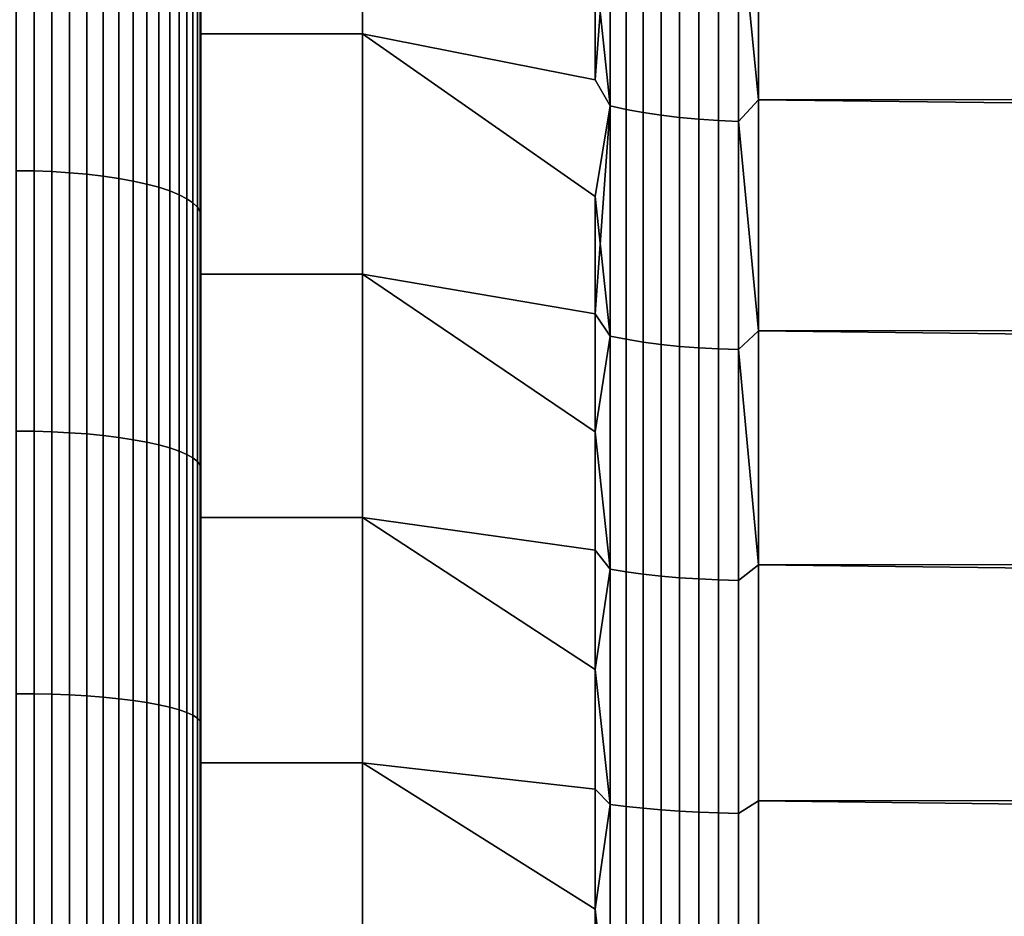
# Model space of a CAD drawing. Header units: metres. Extents: x -32 to 117, y -314 to 32.
# Tile 226 of 380: x 54.72 to 58.98, y 3.64 to 7.53. Entities that reach past the tile are written whole.
import ezdxf

# ---------------------------------------------------------------- set-up
doc = ezdxf.new("R2010")
doc.units = ezdxf.units.M
doc.layers.add('solid_24_501_064_XXX', color=7, linetype='CONTINUOUS')

msp = doc.modelspace()

# ---------------------------------------------------------------- linework, layer by layer
at = {"layer": 'solid_24_501_064_XXX'}
for points in [[(55.5, 8.495264, 27.956701), (55.5, 7.466848, 27.617741), (55.5, 12.100028, 27.639622), (55.5, 12.608076, 27.898663)], [(55.5, 8.495264, 76.043297), (55.5, 12.100089, 76.360352), (55.5, 11.587142, 76.608498), (55.5, 7.466848, 76.382256)], [(55.5, 7.466848, 27.617741), (55.5, 11.587082, 27.391476), (55.5, 12.100028, 27.639622)], [(55.5, 7.466848, 76.382256), (55.5, 11.587142, 76.608498), (55.5, 11.069309, 76.845718), (55.5, 6.425611, 76.677139)], [(55.5, 7.466848, 27.617741), (55.5, 6.425611, 27.322857), (55.5, 11.069248, 27.154257), (55.5, 11.587082, 27.391476)], [(55.5, 6.425611, 76.677139), (55.5, 11.069309, 76.845718), (55.5, 10.54607, 77.072266), (55.5, 5.372223, 76.927643)], [(55.5, 6.425611, 27.322857), (55.5, 5.372223, 27.072353), (55.5, 10.546008, 26.92771), (55.5, 11.069248, 27.154257)], [(55.5, 5.372223, 76.927643), (55.5, 10.54607, 77.072266), (55.5, 10.018091, 77.287872), (55.5, 4.309648, 77.133179)], [(55.5, 5.372223, 27.072353), (55.5, 4.309648, 26.866817), (55.5, 10.018029, 26.712107), (55.5, 10.546008, 26.92771)], [(55.5, 4.309648, 77.133179), (55.5, 10.018091, 77.287872), (55.5, 9.486066, 77.492241), (55.5, 3.238894, 77.293434)], [(55.5, 2.162627, 26.591871), (55.5, 1.083315, 26.523058), (55.5, 9.486003, 26.507734), (55.5, 10.018029, 26.712107)], [(55.5, 3.238894, 26.706566), (55.5, 2.162627, 26.591871), (55.5, 10.018029, 26.712107)], [(55.5, 4.309648, 26.866817), (55.5, 3.238894, 26.706566), (55.5, 10.018029, 26.712107)], [(55.5, 1.083315, 77.476944), (55.5, 9.486066, 77.492241), (55.5, 8.950252, 77.685257), (55.5, 0, 77.5)], [(55.5, 2.162627, 77.408127), (55.5, 3.238894, 77.293434), (55.5, 9.486066, 77.492241)], [(55.5, 1.083315, 77.476944), (55.5, 2.162627, 77.408127), (55.5, 9.486066, 77.492241)], [(55.5, 0, 26.5), (55.5, -8.950252, 26.314743), (55.5, 8.950189, 26.314722), (55.5, 9.486003, 26.507734)], [(55.5, 1.083315, 26.523058), (55.5, 0, 26.5), (55.5, 9.486003, 26.507734)], [(55.5, 0, 77.5), (55.5, 8.950252, 77.685257), (55.5, -8.950189, 77.68528), (55.5, -9.486003, 77.492264)], [(55.5, 8.950252, 77.685257), (55.5, 8.409944, 77.86718), (55.5, -8.950189, 77.68528)], [(55.5, -8.409944, 26.13282), (55.5, 8.409881, 26.132799), (55.5, 8.950189, 26.314722)], [(55.5, -8.950252, 26.314743), (55.5, -8.409944, 26.13282), (55.5, 8.950189, 26.314722)], [(56.200001, 8.495181, 27.956667), (56.200001, 7.466925, 27.617731), (55.5, 7.466848, 27.617741), (55.5, 8.495264, 27.956701)], [(56.200001, 7.466925, 76.382271), (56.200001, 8.495181, 76.043335), (55.5, 8.495264, 76.043297), (55.5, 7.466848, 76.382256)], [(57.207108, 7.768901, 28.771872), (57.207108, 7.267321, 28.61009), (56.200001, 7.466925, 27.617731), (56.200001, 8.495181, 27.956667)], [(57.207108, 7.267321, 75.389908), (57.207108, 7.768901, 75.228127), (56.200001, 8.495181, 76.043335), (56.200001, 7.466925, 76.382271)], [(55.5, 8.409944, 77.86718), (55.5, -8.409881, 77.867203), (55.5, -8.950189, 77.68528)], [(55.5, 8.409944, 77.86718), (55.5, 7.86575, 78.037827), (55.5, -8.409881, 77.867203)], [(55.5, -7.86575, 25.962175), (55.5, 7.865685, 25.962156), (55.5, 8.409881, 26.132799)], [(55.5, -8.409944, 26.13282), (55.5, -7.86575, 25.962175), (55.5, 8.409881, 26.132799)], [(57.827667, 8.063233, 74.821175), (57.914215, 7.180446, 75.110199), (57.914215, 8.168052, 74.779877)], [(57.827667, 8.063233, 29.178827), (57.914215, 8.168052, 29.220119), (57.914215, 7.180446, 28.889803)], [(62.30183, 8.174188, 29.222321), (62.30183, 7.185897, 28.891497), (57.914215, 7.180446, 28.889803), (57.914215, 8.168052, 29.220119)], [(62.30183, 7.129038, 75.126106), (62.30183, 8.118141, 74.797714), (57.914215, 8.168052, 74.779877), (57.914215, 7.180446, 75.110199)], [(57.271427, 7.154819, 28.637064), (57.207108, 7.768901, 28.771872), (57.271427, 8.139923, 28.961775)], [(57.271427, 8.139923, 75.038223), (57.207108, 7.768901, 75.228127), (57.207108, 7.267321, 75.389908)], [(57.271427, 8.139923, 75.038223), (57.207108, 7.267321, 75.389908), (57.271427, 7.154819, 75.362938)], [(57.271427, 8.139923, 75.038223), (57.271427, 7.154819, 75.362938), (57.34071, 7.139253, 75.312111), (57.34071, 8.122214, 74.988106)], [(57.271427, 7.154819, 28.637064), (57.271427, 8.139923, 28.961775), (57.34071, 8.122214, 29.011896), (57.34071, 7.139253, 28.687893)], [(57.34071, 8.122214, 74.988106), (57.34071, 7.139253, 75.312111), (57.414364, 7.125516, 75.26725), (57.414364, 8.106586, 74.943871)], [(57.34071, 7.139253, 28.687893), (57.34071, 8.122214, 29.011896), (57.414364, 8.106586, 29.056126), (57.414364, 7.125516, 28.732746)], [(57.414364, 8.106586, 74.943871), (57.414364, 7.125516, 75.26725), (57.491833, 7.113714, 75.228714), (57.491833, 8.093159, 74.905869)], [(57.414364, 7.125516, 28.732746), (57.414364, 8.106586, 29.056126), (57.491833, 8.093159, 29.09413), (57.491833, 7.113714, 28.771286)], [(57.491833, 8.093159, 74.905869), (57.491833, 7.113714, 75.228714), (57.572521, 7.103936, 75.196785), (57.572521, 8.082034, 74.874382)], [(57.491833, 7.113714, 28.771286), (57.491833, 8.093159, 29.09413), (57.572521, 8.082034, 29.125616), (57.572521, 7.103936, 28.803215)], [(57.572521, 8.082034, 74.874382), (57.572521, 7.103936, 75.196785), (57.655815, 7.096256, 75.171707), (57.655815, 8.073297, 74.849655)], [(57.572521, 7.103936, 28.803215), (57.572521, 8.082034, 29.125616), (57.655815, 8.073297, 29.150345), (57.655815, 7.096256, 28.828293)], [(57.655815, 8.073297, 74.849655), (57.655815, 7.096256, 75.171707), (57.741081, 7.090733, 75.153671), (57.741081, 8.067014, 74.831871)], [(57.655815, 7.096256, 28.828293), (57.655815, 8.073297, 29.150345), (57.741081, 8.067014, 29.168127), (57.741081, 7.090733, 28.846325)], [(57.741081, 8.067014, 74.831871), (57.741081, 7.090733, 75.153671), (57.827667, 7.08741, 75.142822), (57.827667, 8.063233, 74.821175)], [(57.741081, 7.090733, 28.846325), (57.741081, 8.067014, 29.168127), (57.827667, 8.063233, 29.178827), (57.827667, 7.08741, 28.857178)], [(57.827667, 8.063233, 74.821175), (57.827667, 7.08741, 75.142822), (57.914215, 7.180446, 75.110199)], [(57.827667, 7.08741, 28.857178), (57.827667, 8.063233, 29.178827), (57.914215, 7.180446, 28.889803)], [(54.777321, 6.872674, 79.13958), (54.777321, 7.988346, 78.832382), (54.700001, 7.989414, 78.835968), (54.700001, 6.873593, 79.143211)], [(54.777321, 7.988346, 25.16762), (54.777321, 6.872674, 24.860424), (54.700001, 6.873593, 24.856792), (54.700001, 7.989414, 25.16403)], [(54.777321, 7.988346, 78.832382), (54.777321, 6.872674, 79.13958), (54.855072, 6.869869, 79.128502), (54.855072, 7.985085, 78.821426)], [(54.777321, 6.872674, 24.860424), (54.777321, 7.988346, 25.16762), (54.855072, 7.985085, 25.178574), (54.855072, 6.869869, 24.871502)], [(54.855072, 7.985085, 78.821426), (54.855072, 6.869869, 79.128502), (54.931324, 6.865204, 79.110077), (54.931324, 7.979663, 78.803215)], [(54.855072, 6.869869, 24.871502), (54.855072, 7.985085, 25.178574), (54.931324, 7.979663, 25.196785), (54.931324, 6.865204, 24.889921)], [(54.931324, 7.979663, 78.803215), (54.931324, 6.865204, 79.110077), (55.005348, 6.858726, 79.084496), (55.005348, 7.972133, 78.777924)], [(54.931324, 6.865204, 24.889921), (54.931324, 7.979663, 25.196785), (55.005348, 7.972133, 25.222078), (55.005348, 6.858726, 24.915506)], [(55.005348, 7.972133, 78.777924), (55.005348, 6.858726, 79.084496), (55.076424, 6.850495, 79.051994), (55.076424, 7.962566, 78.745789)], [(55.005348, 6.858726, 24.915506), (55.005348, 7.972133, 25.222078), (55.076424, 7.962566, 25.254211), (55.076424, 6.850495, 24.948006)], [(55.076424, 7.962566, 78.745789), (55.076424, 6.850495, 79.051994), (55.143867, 6.840592, 79.012886), (55.143867, 7.951056, 78.707123)], [(55.076424, 6.850495, 24.948006), (55.076424, 7.962566, 25.254211), (55.143867, 7.951056, 25.292873), (55.143867, 6.840592, 24.98711)], [(55.143867, 7.951056, 78.707123), (55.143867, 6.840592, 79.012886), (55.207027, 6.829113, 78.96756), (55.207027, 7.937713, 78.662308)], [(55.143867, 6.840592, 24.98711), (55.143867, 7.951056, 25.292873), (55.207027, 7.937713, 25.33769), (55.207027, 6.829113, 25.032442)], [(55.207027, 7.937713, 78.662308), (55.207027, 6.829113, 78.96756), (55.265297, 6.816168, 78.916443), (55.265297, 7.922667, 78.611771)], [(55.207027, 6.829113, 25.032442), (55.207027, 7.937713, 25.33769), (55.265297, 7.922667, 25.388231), (55.265297, 6.816168, 25.083561)], [(55.265297, 7.922667, 78.611771), (55.265297, 6.816168, 78.916443), (55.318108, 6.801882, 78.860023), (55.318108, 7.906062, 78.555992)], [(55.265297, 6.816168, 25.083561), (55.265297, 7.922667, 25.388231), (55.318108, 7.906062, 25.444008), (55.318108, 6.801882, 25.139975)], [(55.318108, 7.906062, 78.555992), (55.318108, 6.801882, 78.860023), (55.364956, 6.786393, 78.798859), (55.364956, 7.888058, 78.495522)], [(55.318108, 6.801882, 25.139975), (55.318108, 7.906062, 25.444008), (55.364956, 7.888058, 25.50448), (55.364956, 6.786393, 25.201139)], [(55.364956, 7.888058, 78.495522), (55.364956, 6.786393, 78.798859), (55.405388, 6.76985, 78.733536), (55.405388, 7.86883, 78.430931)], [(55.364956, 6.786393, 25.201139), (55.364956, 7.888058, 25.50448), (55.405388, 7.86883, 25.569067), (55.405388, 6.76985, 25.266466)], [(55.405388, 7.86883, 78.430931), (55.405388, 6.76985, 78.733536), (55.439014, 6.752413, 78.66468), (55.439014, 7.848562, 78.362854)], [(55.405388, 6.76985, 25.266466), (55.405388, 7.86883, 25.569067), (55.439014, 7.848562, 25.637144), (55.439014, 6.752413, 25.335323)], [(55.439014, 7.848562, 78.362854), (55.439014, 6.752413, 78.66468), (55.465508, 6.734251, 78.592957), (55.465508, 7.827451, 78.291946)], [(55.439014, 6.752413, 25.335323), (55.439014, 7.848562, 25.637144), (55.465508, 7.827451, 25.708055), (55.465508, 6.734251, 25.407045)], [(55.496147, 7.78352, 78.144379), (55.5, 7.318385, 78.19696), (55.5, 7.86575, 78.037827)], [(55.496147, 7.78352, 25.855619), (55.5, 7.865685, 25.962156), (55.5, 7.31832, 25.803019)], [(55.5, 7.86575, 78.037827), (55.5, -7.865685, 78.037842), (55.5, -8.409881, 77.867203)], [(55.5, 7.86575, 78.037827), (55.5, 7.318385, 78.19696), (55.5, -7.865685, 78.037842)], [(55.5, -7.318385, 25.803038), (55.5, 7.31832, 25.803019), (55.5, 7.865685, 25.962156)], [(55.5, -7.86575, 25.962175), (55.5, -7.318385, 25.803038), (55.5, 7.865685, 25.962156)], [(55.465508, 7.827451, 78.291946), (55.465508, 6.734251, 78.592957), (55.484612, 6.715538, 78.519058), (55.484612, 7.8057, 78.218887)], [(55.465508, 6.734251, 25.407045), (55.465508, 7.827451, 25.708055), (55.484612, 7.8057, 25.781115), (55.484612, 6.715538, 25.480942)], [(55.484612, 7.8057, 78.218887), (55.484612, 6.715538, 78.519058), (55.496147, 6.696455, 78.443703), (55.496147, 7.78352, 78.144379)], [(55.484612, 6.715538, 25.480942), (55.484612, 7.8057, 25.781115), (55.496147, 7.78352, 25.855619), (55.496147, 6.696455, 25.556299)], [(55.496147, 7.78352, 78.144379), (55.496147, 6.696455, 78.443703), (55.5, 7.318385, 78.19696)], [(55.496147, 7.78352, 25.855619), (55.5, 7.31832, 25.803019), (55.5, 6.768249, 25.655542)], [(55.496147, 6.696455, 25.556299), (55.496147, 7.78352, 25.855619), (55.5, 6.768249, 25.655542)], [(57.271427, 7.154819, 28.637064), (57.207108, 7.267321, 28.61009), (57.207108, 7.768901, 28.771872)], [(56.200001, 7.466925, 27.617731), (56.200001, 6.425267, 27.322765), (55.5, 6.425611, 27.322857), (55.5, 7.466848, 27.617741)], [(56.200001, 6.425267, 76.677238), (56.200001, 7.466925, 76.382271), (55.5, 7.466848, 76.382256), (55.5, 6.425611, 76.677139)], [(57.207108, 6.762376, 28.459141), (57.207108, 6.254301, 28.31909), (56.200001, 6.425267, 27.322765), (56.200001, 7.466925, 27.617731)], [(57.271427, 7.154819, 28.637064), (57.207108, 6.762376, 28.459141), (56.200001, 7.466925, 27.617731), (57.207108, 7.267321, 28.61009)], [(57.207108, 6.254301, 75.680908), (57.207108, 6.762376, 75.540863), (56.200001, 7.466925, 76.382271), (56.200001, 6.425267, 76.677238)], [(57.271427, 7.154819, 75.362938), (57.207108, 7.267321, 75.389908), (56.200001, 7.466925, 76.382271), (57.207108, 6.762376, 75.540863)], [(55.496147, 6.696455, 78.443703), (55.5, 6.768314, 78.344444), (55.5, 7.318385, 78.19696)], [(55.5, 7.318385, 78.19696), (55.5, -7.31832, 78.196983), (55.5, -7.865685, 78.037842)], [(55.5, 7.318385, 78.19696), (55.5, 6.768314, 78.344444), (55.5, -7.31832, 78.196983)], [(55.5, -6.768314, 25.65556), (55.5, 6.768249, 25.655542), (55.5, 7.31832, 25.803019)], [(55.5, -7.318385, 25.803038), (55.5, -6.768314, 25.65556), (55.5, 7.31832, 25.803019)], [(57.827667, 7.08741, 75.142822), (57.914215, 6.179545, 75.39772), (57.914215, 7.180446, 75.110199)], [(57.827667, 7.08741, 28.857178), (57.914215, 7.180446, 28.889803), (57.914215, 6.179545, 28.602282)], [(62.30183, 7.185897, 28.891497), (62.30183, 6.184277, 28.603533), (57.914215, 6.179545, 28.602282), (57.914215, 7.180446, 28.889803)], [(62.30183, 6.126714, 75.411606), (62.30183, 7.129038, 75.126106), (57.914215, 7.180446, 75.110199), (57.914215, 6.179545, 75.39772)], [(57.271427, 6.156821, 28.354456), (57.207108, 6.762376, 28.459141), (57.271427, 7.154819, 28.637064)], [(57.271427, 7.154819, 75.362938), (57.207108, 6.762376, 75.540863), (57.207108, 6.254301, 75.680908)], [(57.271427, 7.154819, 75.362938), (57.207108, 6.254301, 75.680908), (57.271427, 6.156821, 75.645546)], [(57.271427, 7.154819, 75.362938), (57.271427, 6.156821, 75.645546), (57.34071, 6.143426, 75.594101), (57.34071, 7.139253, 75.312111)], [(57.271427, 6.156821, 28.354456), (57.271427, 7.154819, 28.637064), (57.34071, 7.139253, 28.687893), (57.34071, 6.143426, 28.405899)], [(57.34071, 7.139253, 75.312111), (57.34071, 6.143426, 75.594101), (57.414364, 6.131606, 75.548706), (57.414364, 7.125516, 75.26725)], [(57.34071, 6.143426, 28.405899), (57.34071, 7.139253, 28.687893), (57.414364, 7.125516, 28.732746), (57.414364, 6.131606, 28.451296)], [(57.414364, 7.125516, 75.26725), (57.414364, 6.131606, 75.548706), (57.491833, 6.121449, 75.509697), (57.491833, 7.113714, 75.228714)], [(57.414364, 6.131606, 28.451296), (57.414364, 7.125516, 28.732746), (57.491833, 7.113714, 28.771286), (57.491833, 6.121449, 28.490301)], [(57.491833, 7.113714, 75.228714), (57.491833, 6.121449, 75.509697), (57.572521, 6.113035, 75.477386), (57.572521, 7.103936, 75.196785)], [(57.491833, 6.121449, 28.490301), (57.491833, 7.113714, 28.771286), (57.572521, 7.103936, 28.803215), (57.572521, 6.113035, 28.522617)], [(57.572521, 7.103936, 75.196785), (57.572521, 6.113035, 75.477386), (57.655815, 6.106427, 75.452003), (57.655815, 7.096256, 75.171707)], [(57.572521, 6.113035, 28.522617), (57.572521, 7.103936, 28.803215), (57.655815, 7.096256, 28.828293), (57.655815, 6.106427, 28.547997)], [(57.655815, 7.096256, 75.171707), (57.655815, 6.106427, 75.452003), (57.741081, 6.101675, 75.433754), (57.741081, 7.090733, 75.153671)], [(57.655815, 6.106427, 28.547997), (57.655815, 7.096256, 28.828293), (57.741081, 7.090733, 28.846325), (57.741081, 6.101675, 28.566248)], [(57.741081, 7.090733, 75.153671), (57.741081, 6.101675, 75.433754), (57.827667, 6.098814, 75.422768), (57.827667, 7.08741, 75.142822)], [(57.741081, 6.101675, 28.566248), (57.741081, 7.090733, 28.846325), (57.827667, 7.08741, 28.857178), (57.827667, 6.098814, 28.577232)], [(57.827667, 7.08741, 75.142822), (57.827667, 6.098814, 75.422768), (57.914215, 6.179545, 75.39772)], [(57.827667, 6.098814, 28.577232), (57.827667, 7.08741, 28.857178), (57.914215, 6.179545, 28.602282)], [(54.777321, 5.745261, 79.400406), (54.777321, 6.872674, 79.13958), (54.700001, 6.873593, 79.143211), (54.700001, 5.746029, 79.404068)], [(54.777321, 6.872674, 24.860424), (54.777321, 5.745261, 24.599594), (54.700001, 5.746029, 24.595928), (54.700001, 6.873593, 24.856792)], [(54.777321, 6.872674, 79.13958), (54.777321, 5.745261, 79.400406), (54.855072, 5.742916, 79.389221), (54.855072, 6.869869, 79.128502)], [(54.777321, 5.745261, 24.599594), (54.777321, 6.872674, 24.860424), (54.855072, 6.869869, 24.871502), (54.855072, 5.742916, 24.610779)], [(54.855072, 6.869869, 79.128502), (54.855072, 5.742916, 79.389221), (54.931324, 5.739017, 79.370621), (54.931324, 6.865204, 79.110077)], [(54.855072, 5.742916, 24.610779), (54.855072, 6.869869, 24.871502), (54.931324, 6.865204, 24.889921), (54.931324, 5.739017, 24.629375)], [(54.931324, 6.865204, 79.110077), (54.931324, 5.739017, 79.370621), (55.005348, 5.733601, 79.344795), (55.005348, 6.858726, 79.084496)], [(54.931324, 5.739017, 24.629375), (54.931324, 6.865204, 24.889921), (55.005348, 6.858726, 24.915506), (55.005348, 5.733601, 24.655205)], [(55.005348, 6.858726, 79.084496), (55.005348, 5.733601, 79.344795), (55.076424, 5.72672, 79.311981), (55.076424, 6.850495, 79.051994)], [(55.005348, 5.733601, 24.655205), (55.005348, 6.858726, 24.915506), (55.076424, 6.850495, 24.948006), (55.076424, 5.72672, 24.688019)], [(55.076424, 6.850495, 79.051994), (55.076424, 5.72672, 79.311981), (55.143867, 5.718442, 79.272499), (55.143867, 6.840592, 79.012886)], [(55.076424, 5.72672, 24.688019), (55.076424, 6.850495, 24.948006), (55.143867, 6.840592, 24.98711), (55.143867, 5.718442, 24.727499)], [(55.143867, 6.840592, 79.012886), (55.143867, 5.718442, 79.272499), (55.207027, 5.708846, 79.226738), (55.207027, 6.829113, 78.96756)], [(55.143867, 5.718442, 24.727499), (55.143867, 6.840592, 24.98711), (55.207027, 6.829113, 25.032442), (55.207027, 5.708846, 24.773266)], [(55.207027, 6.829113, 78.96756), (55.207027, 5.708846, 79.226738), (55.265297, 5.698024, 79.175125), (55.265297, 6.816168, 78.916443)], [(55.207027, 5.708846, 24.773266), (55.207027, 6.829113, 25.032442), (55.265297, 6.816168, 25.083561), (55.265297, 5.698024, 24.824875)], [(55.265297, 6.816168, 78.916443), (55.265297, 5.698024, 79.175125), (55.318108, 5.686082, 79.118164), (55.318108, 6.801882, 78.860023)], [(55.265297, 5.698024, 24.824875), (55.265297, 6.816168, 25.083561), (55.318108, 6.801882, 25.139975), (55.318108, 5.686082, 24.881832)], [(55.318108, 6.801882, 78.860023), (55.318108, 5.686082, 79.118164), (55.364956, 5.673133, 79.056412), (55.364956, 6.786393, 78.798859)], [(55.318108, 5.686082, 24.881832), (55.318108, 6.801882, 25.139975), (55.364956, 6.786393, 25.201139), (55.364956, 5.673133, 24.943586)], [(55.364956, 6.786393, 78.798859), (55.364956, 5.673133, 79.056412), (55.405388, 5.659305, 78.990463), (55.405388, 6.76985, 78.733536)], [(55.364956, 5.673133, 24.943586), (55.364956, 6.786393, 25.201139), (55.405388, 6.76985, 25.266466), (55.405388, 5.659305, 25.009539)], [(55.405388, 6.76985, 78.733536), (55.405388, 5.659305, 78.990463), (55.439014, 5.644728, 78.920944), (55.439014, 6.752413, 78.66468)], [(55.405388, 5.659305, 25.009539), (55.405388, 6.76985, 25.266466), (55.439014, 6.752413, 25.335323), (55.439014, 5.644728, 25.079058)], [(55.439014, 6.752413, 78.66468), (55.439014, 5.644728, 78.920944), (55.465508, 5.629545, 78.848534), (55.465508, 6.734251, 78.592957)], [(55.439014, 5.644728, 25.079058), (55.439014, 6.752413, 25.335323), (55.465508, 6.734251, 25.407045), (55.465508, 5.629545, 25.15147)], [(55.496147, 6.696455, 78.443703), (55.5, 6.214754, 78.480469), (55.5, 6.768314, 78.344444)], [(55.496147, 6.696455, 25.556299), (55.5, 6.768249, 25.655542), (55.5, 6.214688, 25.519518)], [(55.5, 6.768314, 78.344444), (55.5, -6.768249, 78.34446), (55.5, -7.31832, 78.196983)], [(55.5, 6.768314, 78.344444), (55.5, 6.214754, 78.480469), (55.5, -6.768249, 78.34446)], [(55.5, -6.214754, 25.519533), (55.5, 6.214688, 25.519518), (55.5, 6.768249, 25.655542)], [(55.5, -6.768314, 25.65556), (55.5, -6.214754, 25.519533), (55.5, 6.768249, 25.655542)], [(57.271427, 6.156821, 28.354456), (57.207108, 6.254301, 28.31909), (57.207108, 6.762376, 28.459141)], [(55.465508, 6.734251, 78.592957), (55.465508, 5.629545, 78.848534), (55.484612, 5.613902, 78.773926), (55.484612, 6.715538, 78.519058)], [(55.465508, 5.629545, 25.15147), (55.465508, 6.734251, 25.407045), (55.484612, 6.715538, 25.480942), (55.484612, 5.613902, 25.226076)], [(55.484612, 6.715538, 78.519058), (55.484612, 5.613902, 78.773926), (55.496147, 5.597949, 78.697845), (55.496147, 6.696455, 78.443703)], [(55.484612, 5.613902, 25.226076), (55.484612, 6.715538, 25.480942), (55.496147, 6.696455, 25.556299), (55.496147, 5.597949, 25.302156)], [(55.496147, 6.696455, 78.443703), (55.496147, 5.597949, 78.697845), (55.5, 6.214754, 78.480469)], [(55.496147, 6.696455, 25.556299), (55.5, 6.214688, 25.519518), (55.5, 5.658118, 25.395041)], [(55.496147, 5.597949, 25.302156), (55.496147, 6.696455, 25.556299), (55.5, 5.658118, 25.395041)], [(56.200001, 5.37219, 27.072313), (55.5, 5.372223, 27.072353), (55.5, 6.425611, 27.322857), (56.200001, 6.425267, 27.322765)], [(56.200001, 5.37219, 76.927689), (56.200001, 6.425267, 76.677238), (55.5, 6.425611, 76.677139), (55.5, 5.372223, 76.927643)], [(57.207108, 5.74333, 28.190002), (57.207108, 5.2297, 28.071939), (56.200001, 5.37219, 27.072313), (56.200001, 6.425267, 27.322765)], [(57.207108, 6.254301, 28.31909), (57.207108, 5.74333, 28.190002), (56.200001, 6.425267, 27.322765)], [(57.207108, 5.229699, 75.928062), (57.207108, 5.74333, 75.809998), (56.200001, 6.425267, 76.677238), (56.200001, 5.37219, 76.927689)], [(57.207108, 5.74333, 75.809998), (57.207108, 6.254301, 75.680908), (56.200001, 6.425267, 76.677238)], [(57.271427, 6.156821, 28.354456), (57.207108, 5.74333, 28.190002), (57.207108, 6.254301, 28.31909)], [(57.271427, 6.156821, 75.645546), (57.207108, 6.254301, 75.680908), (57.207108, 5.74333, 75.809998)], [(55.496147, 5.597949, 78.697845), (55.5, 5.658183, 78.604942), (55.5, 6.214754, 78.480469)], [(55.5, 6.214754, 78.480469), (55.5, -6.214688, 78.480484), (55.5, -6.768249, 78.34446)], [(55.5, 6.214754, 78.480469), (55.5, 5.658183, 78.604942), (55.5, -6.214688, 78.480484)], [(55.5, -5.658183, 25.395054), (55.5, 5.658118, 25.395041), (55.5, 6.214688, 25.519518)], [(55.5, -6.214754, 25.519533), (55.5, -5.658183, 25.395054), (55.5, 6.214688, 25.519518)], [(62.30183, 6.184277, 28.603533), (62.30183, 5.171187, 28.358959), (57.914215, 5.167202, 28.358088), (57.914215, 6.179545, 28.602282)], [(57.271427, 5.147728, 28.114458), (57.207108, 5.74333, 28.190002), (57.271427, 6.156821, 28.354456)], [(57.271427, 5.147728, 75.885544), (57.271427, 6.156821, 75.645546), (57.207108, 5.74333, 75.809998), (57.207108, 5.229699, 75.928062)], [(57.271427, 6.156821, 75.645546), (57.271427, 5.147728, 75.885544), (57.34071, 5.136528, 75.83358), (57.34071, 6.143426, 75.594101)], [(57.271427, 5.147728, 28.114458), (57.271427, 6.156821, 28.354456), (57.34071, 6.143426, 28.405899), (57.34071, 5.136528, 28.166424)], [(57.34071, 6.143426, 75.594101), (57.34071, 5.136528, 75.83358), (57.414364, 5.126646, 75.78772), (57.414364, 6.131606, 75.548706)], [(57.34071, 5.136528, 28.166424), (57.34071, 6.143426, 28.405899), (57.414364, 6.131606, 28.451296), (57.414364, 5.126646, 28.21228)], [(57.827667, 6.098814, 75.422768), (57.914215, 5.167202, 75.641914), (57.914215, 6.179545, 75.39772)], [(57.827667, 6.098814, 28.577232), (57.914215, 6.179545, 28.602282), (57.914215, 5.167202, 28.358088)], [(62.30183, 5.113026, 75.653687), (62.30183, 6.126714, 75.411606), (57.914215, 6.179545, 75.39772), (57.914215, 5.167202, 75.641914)], [(57.414364, 6.131606, 75.548706), (57.414364, 5.126646, 75.78772), (57.491833, 5.118154, 75.748322), (57.491833, 6.121449, 75.509697)], [(57.414364, 5.126646, 28.21228), (57.414364, 6.131606, 28.451296), (57.491833, 6.121449, 28.490301), (57.491833, 5.118154, 28.251682)], [(57.491833, 6.121449, 75.509697), (57.491833, 5.118154, 75.748322), (57.572521, 5.111119, 75.715675), (57.572521, 6.113035, 75.477386)], [(57.491833, 5.118154, 28.251682), (57.491833, 6.121449, 28.490301), (57.572521, 6.113035, 28.522617), (57.572521, 5.111119, 28.284327)], [(57.572521, 6.113035, 75.477386), (57.572521, 5.111119, 75.715675), (57.655815, 5.105593, 75.690033), (57.655815, 6.106427, 75.452003)], [(57.572521, 5.111119, 28.284327), (57.572521, 6.113035, 28.522617), (57.655815, 6.106427, 28.547997), (57.655815, 5.105593, 28.309963)], [(57.655815, 6.106427, 75.452003), (57.655815, 5.105593, 75.690033), (57.741081, 5.10162, 75.6716), (57.741081, 6.101675, 75.433754)], [(57.655815, 5.105593, 28.309963), (57.655815, 6.106427, 28.547997), (57.741081, 6.101675, 28.566248), (57.741081, 5.10162, 28.328402)], [(57.741081, 6.101675, 75.433754), (57.741081, 5.10162, 75.6716), (57.827667, 5.099229, 75.660507), (57.827667, 6.098814, 75.422768)], [(57.741081, 5.10162, 28.328402), (57.741081, 6.101675, 28.566248), (57.827667, 6.098814, 28.577232), (57.827667, 5.099229, 28.339495)], [(57.827667, 6.098814, 75.422768), (57.827667, 5.099229, 75.660507), (57.914215, 5.167202, 75.641914)], [(57.827667, 5.099229, 28.339495), (57.827667, 6.098814, 28.577232), (57.914215, 5.167202, 28.358088)], [(54.777321, 4.608032, 79.614426), (54.777321, 5.745261, 79.400406), (54.700001, 5.746029, 79.404068), (54.700001, 4.608648, 79.618118)], [(54.777321, 5.745261, 24.599594), (54.777321, 4.608032, 24.385578), (54.700001, 4.608648, 24.381884), (54.700001, 5.746029, 24.595928)], [(54.777321, 5.745261, 79.400406), (54.777321, 4.608032, 79.614426), (54.855072, 4.606151, 79.603149), (54.855072, 5.742916, 79.389221)], [(54.777321, 4.608032, 24.385578), (54.777321, 5.745261, 24.599594), (54.855072, 5.742916, 24.610779), (54.855072, 4.606151, 24.396851)], [(54.855072, 5.742916, 79.389221), (54.855072, 4.606151, 79.603149), (54.931324, 4.603024, 79.584412), (54.931324, 5.739017, 79.370621)], [(54.855072, 4.606151, 24.396851), (54.855072, 5.742916, 24.610779), (54.931324, 5.739017, 24.629375), (54.931324, 4.603024, 24.415592)], [(54.931324, 5.739017, 79.370621), (54.931324, 4.603024, 79.584412), (55.005348, 4.59868, 79.55838), (55.005348, 5.733601, 79.344795)], [(54.931324, 4.603024, 24.415592), (54.931324, 5.739017, 24.629375), (55.005348, 5.733601, 24.655205), (55.005348, 4.59868, 24.441624)], [(55.005348, 5.733601, 79.344795), (55.005348, 4.59868, 79.55838), (55.076424, 4.593161, 79.525307), (55.076424, 5.72672, 79.311981)], [(55.005348, 4.59868, 24.441624), (55.005348, 5.733601, 24.655205), (55.076424, 5.72672, 24.688019), (55.076424, 4.593161, 24.474693)], [(55.076424, 5.72672, 79.311981), (55.076424, 4.593161, 79.525307), (55.143867, 4.586522, 79.485519), (55.143867, 5.718442, 79.272499)], [(55.076424, 4.593161, 24.474693), (55.076424, 5.72672, 24.688019), (55.143867, 5.718442, 24.727499), (55.143867, 4.586522, 24.514482)], [(55.143867, 5.718442, 79.272499), (55.143867, 4.586522, 79.485519), (55.207027, 4.578825, 79.439392), (55.207027, 5.708846, 79.226738)], [(55.143867, 4.586522, 24.514482), (55.143867, 5.718442, 24.727499), (55.207027, 5.708846, 24.773266), (55.207027, 4.578825, 24.560606)], [(57.271427, 5.147728, 28.114458), (57.207108, 5.2297, 28.071939), (57.207108, 5.74333, 28.190002)], [(55.207027, 5.708846, 79.226738), (55.207027, 4.578825, 79.439392), (55.265297, 4.570146, 79.387383), (55.265297, 5.698024, 79.175125)], [(55.207027, 4.578825, 24.560606), (55.207027, 5.708846, 24.773266), (55.265297, 5.698024, 24.824875), (55.265297, 4.570146, 24.612619)], [(55.265297, 5.698024, 79.175125), (55.265297, 4.570146, 79.387383), (55.318108, 4.560567, 79.329979), (55.318108, 5.686082, 79.118164)], [(55.265297, 4.570146, 24.612619), (55.265297, 5.698024, 24.824875), (55.318108, 5.686082, 24.881832), (55.318108, 4.560567, 24.670021)], [(55.318108, 5.686082, 79.118164), (55.318108, 4.560567, 79.329979), (55.364956, 4.550182, 79.267746), (55.364956, 5.673133, 79.056412)], [(55.318108, 4.560567, 24.670021), (55.318108, 5.686082, 24.881832), (55.364956, 5.673133, 24.943586), (55.364956, 4.550182, 24.732256)], [(55.364956, 5.673133, 79.056412), (55.364956, 4.550182, 79.267746), (55.405388, 4.53909, 79.201271), (55.405388, 5.659305, 78.990463)], [(55.364956, 4.550182, 24.732256), (55.364956, 5.673133, 24.943586), (55.405388, 5.659305, 25.009539), (55.405388, 4.53909, 24.798725)], [(55.405388, 5.659305, 78.990463), (55.405388, 4.53909, 79.201271), (55.439014, 4.527399, 79.13121), (55.439014, 5.644728, 78.920944)], [(55.405388, 4.53909, 24.798725), (55.405388, 5.659305, 25.009539), (55.439014, 5.644728, 25.079058), (55.439014, 4.527399, 24.868786)], [(55.439014, 5.644728, 78.920944), (55.439014, 4.527399, 79.13121), (55.465508, 4.515221, 79.058235), (55.465508, 5.629545, 78.848534)], [(55.439014, 4.527399, 24.868786), (55.439014, 5.644728, 25.079058), (55.465508, 5.629545, 25.15147), (55.465508, 4.515221, 24.941763)], [(55.465508, 5.629545, 78.848534), (55.465508, 4.515221, 79.058235), (55.484612, 4.502674, 78.983047), (55.484612, 5.613902, 78.773926)], [(55.465508, 4.515221, 24.941763), (55.465508, 5.629545, 25.15147), (55.484612, 5.613902, 25.226076), (55.484612, 4.502674, 25.016953)], [(55.496147, 5.597949, 78.697845), (55.5, 5.099335, 78.717712), (55.5, 5.658183, 78.604942)], [(55.496147, 5.597949, 25.302156), (55.5, 5.658118, 25.395041), (55.5, 5.099269, 25.282274)], [(55.5, 5.658183, 78.604942), (55.5, -5.658118, 78.604958), (55.5, -6.214688, 78.480484)], [(55.5, 5.658183, 78.604942), (55.5, 5.099335, 78.717712), (55.5, -5.658118, 78.604958)], [(55.5, -5.099335, 25.282288), (55.5, 5.099269, 25.282274), (55.5, 5.658118, 25.395041)], [(55.5, -5.658183, 25.395054), (55.5, -5.099335, 25.282288), (55.5, 5.658118, 25.395041)], [(55.484612, 5.613902, 78.773926), (55.484612, 4.502674, 78.983047), (55.496147, 4.489879, 78.906372), (55.496147, 5.597949, 78.697845)], [(55.484612, 4.502674, 25.016953), (55.484612, 5.613902, 25.226076), (55.496147, 5.597949, 25.302156), (55.496147, 4.489879, 25.093628)], [(55.496147, 5.597949, 78.697845), (55.496147, 4.489879, 78.906372), (55.5, 5.099335, 78.717712)], [(55.496147, 4.489879, 25.093628), (55.496147, 5.597949, 25.302156), (55.5, 5.099269, 25.282274), (55.5, 4.538762, 25.18136)], [(56.200001, 5.37219, 27.072313), (56.200001, 4.30948, 26.866787), (55.5, 4.309648, 26.866817), (55.5, 5.372223, 27.072353)], [(56.200001, 4.30948, 77.133209), (56.200001, 5.37219, 76.927689), (55.5, 5.372223, 76.927643), (55.5, 4.309648, 77.133179)], [(57.207108, 4.713649, 27.964956), (57.207108, 4.195417, 27.869101), (56.200001, 4.30948, 26.866787), (56.200001, 5.37219, 27.072313)], [(57.207108, 5.2297, 28.071939), (57.207108, 4.713649, 27.964956), (56.200001, 5.37219, 27.072313)], [(57.207108, 4.195416, 76.130898), (57.207108, 4.713648, 76.035042), (56.200001, 5.37219, 76.927689), (56.200001, 4.30948, 77.133209)], [(57.207108, 4.713648, 76.035042), (57.207108, 5.229699, 75.928062), (56.200001, 5.37219, 76.927689)], [(57.271427, 5.147728, 28.114458), (57.207108, 4.713649, 27.964956), (57.207108, 5.2297, 28.071939)], [(57.271427, 5.147728, 75.885544), (57.207108, 5.229699, 75.928062), (57.207108, 4.713648, 76.035042)], [(57.827667, 4.090454, 75.855606), (57.914215, 4.145291, 75.842323), (57.914215, 5.167202, 75.641914), (57.827667, 5.099229, 75.660507)], [(57.827667, 4.090454, 28.144396), (57.827667, 5.099229, 28.339495), (57.914215, 5.167202, 28.358088), (57.914215, 4.145291, 28.157673)], [(62.30183, 5.171187, 28.358959), (62.30183, 4.148506, 28.158232), (57.914215, 4.145291, 28.157673), (57.914215, 5.167202, 28.358088)], [(62.30183, 4.089856, 75.851898), (62.30183, 5.113026, 75.653687), (57.914215, 5.167202, 75.641914), (57.914215, 4.145291, 75.842323)], [(57.271427, 4.129359, 27.917505), (57.207108, 4.713649, 27.964956), (57.271427, 5.147728, 28.114458)], [(57.271427, 4.129359, 76.082497), (57.271427, 5.147728, 75.885544), (57.207108, 4.713648, 76.035042), (57.207108, 4.195416, 76.130898)], [(57.271427, 5.147728, 75.885544), (57.271427, 4.129359, 76.082497), (57.34071, 4.120375, 76.030106), (57.34071, 5.136528, 75.83358)], [(57.271427, 4.129359, 27.917505), (57.271427, 5.147728, 28.114458), (57.34071, 5.136528, 28.166424), (57.34071, 4.120375, 27.969898)], [(57.34071, 5.136528, 75.83358), (57.34071, 4.120375, 76.030106), (57.414364, 4.112447, 75.983864), (57.414364, 5.126646, 75.78772)], [(57.34071, 4.120375, 27.969898), (57.34071, 5.136528, 28.166424), (57.414364, 5.126646, 28.21228), (57.414364, 4.112447, 28.016134)], [(57.414364, 5.126646, 75.78772), (57.414364, 4.112447, 75.983864), (57.491833, 4.105635, 75.944138), (57.491833, 5.118154, 75.748322)], [(57.414364, 4.112447, 28.016134), (57.414364, 5.126646, 28.21228), (57.491833, 5.118154, 28.251682), (57.491833, 4.105635, 28.055859)], [(57.491833, 5.118154, 75.748322), (57.491833, 4.105635, 75.944138), (57.572521, 4.099992, 75.911224), (57.572521, 5.111119, 75.715675)], [(57.491833, 4.105635, 28.055859), (57.491833, 5.118154, 28.251682), (57.572521, 5.111119, 28.284327), (57.572521, 4.099992, 28.088772)], [(55.496147, 4.489879, 78.906372), (55.5, 4.538828, 78.818626), (55.5, 5.099335, 78.717712)], [(55.5, 5.099335, 78.717712), (55.5, -5.099269, 78.717728), (55.5, -5.658118, 78.604958)], [(55.5, 5.099335, 78.717712), (55.5, 4.538828, 78.818626), (55.5, -5.099269, 78.717728)], [(55.5, -4.538828, 25.181372), (55.5, 4.538762, 25.18136), (55.5, 5.099269, 25.282274)], [(55.5, -5.099335, 25.282288), (55.5, -4.538828, 25.181372), (55.5, 5.099269, 25.282274)], [(57.572521, 5.111119, 75.715675), (57.572521, 4.099992, 75.911224), (57.655815, 4.095559, 75.885376), (57.655815, 5.105593, 75.690033)], [(57.572521, 4.099992, 28.088772), (57.572521, 5.111119, 28.284327), (57.655815, 5.105593, 28.309963), (57.655815, 4.095559, 28.114622)], [(57.655815, 5.105593, 75.690033), (57.655815, 4.095559, 75.885376), (57.741081, 4.092372, 75.866791), (57.741081, 5.10162, 75.6716)], [(57.655815, 4.095559, 28.114622), (57.655815, 5.105593, 28.309963), (57.741081, 5.10162, 28.328402), (57.741081, 4.092372, 28.133211)], [(57.741081, 5.10162, 75.6716), (57.741081, 4.092372, 75.866791), (57.827667, 4.090454, 75.855606), (57.827667, 5.099229, 75.660507)], [(57.741081, 4.092372, 28.133211), (57.741081, 5.10162, 28.328402), (57.827667, 5.099229, 28.339495), (57.827667, 4.090454, 28.144396)], [(57.271427, 4.129359, 27.917505), (57.207108, 4.195417, 27.869101), (57.207108, 4.713649, 27.964956)], [(54.777321, 3.46293, 79.781258), (54.777321, 4.608032, 79.614426), (54.700001, 4.608648, 79.618118), (54.700001, 3.463393, 79.784973)], [(54.777321, 4.608032, 24.385578), (54.777321, 3.46293, 24.21874), (54.700001, 3.463393, 24.215023), (54.700001, 4.608648, 24.381884)], [(54.777321, 4.608032, 79.614426), (54.777321, 3.46293, 79.781258), (54.855072, 3.461517, 79.76992), (54.855072, 4.606151, 79.603149)], [(54.777321, 3.46293, 24.21874), (54.777321, 4.608032, 24.385578), (54.855072, 4.606151, 24.396851), (54.855072, 3.461517, 24.23008)], [(54.855072, 4.606151, 79.603149), (54.855072, 3.461517, 79.76992), (54.931324, 3.459167, 79.75106), (54.931324, 4.603024, 79.584412)], [(54.855072, 3.461517, 24.23008), (54.855072, 4.606151, 24.396851), (54.931324, 4.603024, 24.415592), (54.931324, 3.459167, 24.248936)], [(54.931324, 4.603024, 79.584412), (54.931324, 3.459167, 79.75106), (55.005348, 3.455902, 79.724876), (55.005348, 4.59868, 79.55838)], [(54.931324, 3.459167, 24.248936), (54.931324, 4.603024, 24.415592), (55.005348, 4.59868, 24.441624), (55.005348, 3.455902, 24.275126)], [(55.005348, 4.59868, 79.55838), (55.005348, 3.455902, 79.724876), (55.076424, 3.451755, 79.691605), (55.076424, 4.593161, 79.525307)], [(55.005348, 3.455902, 24.275126), (55.005348, 4.59868, 24.441624), (55.076424, 4.593161, 24.474693), (55.076424, 3.451755, 24.308393)], [(55.076424, 4.593161, 79.525307), (55.076424, 3.451755, 79.691605), (55.143867, 3.446765, 79.651573), (55.143867, 4.586522, 79.485519)], [(55.076424, 3.451755, 24.308393), (55.076424, 4.593161, 24.474693), (55.143867, 4.586522, 24.514482), (55.143867, 3.446765, 24.348423)], [(55.143867, 4.586522, 79.485519), (55.143867, 3.446765, 79.651573), (55.207027, 3.440981, 79.605171), (55.207027, 4.578825, 79.439392)], [(55.143867, 3.446765, 24.348423), (55.143867, 4.586522, 24.514482), (55.207027, 4.578825, 24.560606), (55.207027, 3.440981, 24.394825)], [(55.207027, 4.578825, 79.439392), (55.207027, 3.440981, 79.605171), (55.265297, 3.434459, 79.552849), (55.265297, 4.570146, 79.387383)], [(55.207027, 3.440981, 24.394825), (55.207027, 4.578825, 24.560606), (55.265297, 4.570146, 24.612619), (55.265297, 3.434459, 24.447153)], [(55.265297, 4.570146, 79.387383), (55.265297, 3.434459, 79.552849), (55.318108, 3.42726, 79.495102), (55.318108, 4.560567, 79.329979)], [(55.265297, 3.434459, 24.447153), (55.265297, 4.570146, 24.612619), (55.318108, 4.560567, 24.670021), (55.318108, 3.42726, 24.504902)], [(55.318108, 4.560567, 79.329979), (55.318108, 3.42726, 79.495102), (55.364956, 3.419456, 79.432487), (55.364956, 4.550182, 79.267746)], [(55.318108, 3.42726, 24.504902), (55.318108, 4.560567, 24.670021), (55.364956, 4.550182, 24.732256), (55.364956, 3.419456, 24.567513)], [(55.364956, 4.550182, 79.267746), (55.364956, 3.419456, 79.432487), (55.405388, 3.41112, 79.365616), (55.405388, 4.53909, 79.201271)], [(55.364956, 3.419456, 24.567513), (55.364956, 4.550182, 24.732256), (55.405388, 4.53909, 24.798725), (55.405388, 3.41112, 24.634384)], [(55.405388, 4.53909, 79.201271), (55.405388, 3.41112, 79.365616), (55.439014, 3.402335, 79.295128), (55.439014, 4.527399, 79.13121)], [(55.405388, 3.41112, 24.634384), (55.405388, 4.53909, 24.798725), (55.439014, 4.527399, 24.868786), (55.439014, 3.402335, 24.704868)], [(55.439014, 4.527399, 79.13121), (55.439014, 3.402335, 79.295128), (55.465508, 3.393183, 79.22171), (55.465508, 4.515221, 79.058235)], [(55.439014, 3.402335, 24.704868), (55.439014, 4.527399, 24.868786), (55.465508, 4.515221, 24.941763), (55.465508, 3.393183, 24.778286)], [(55.496147, 4.489879, 78.906372), (55.5, 3.975918, 78.907814), (55.5, 4.538828, 78.818626)], [(55.496147, 4.489879, 25.093628), (55.5, 4.538762, 25.18136), (55.5, 3.975852, 25.092175)], [(55.5, 4.538828, 78.818626), (55.5, -4.538762, 78.818642), (55.5, -5.099269, 78.717728)], [(55.5, 4.538828, 78.818626), (55.5, 3.975918, 78.907814), (55.5, -4.538762, 78.818642)], [(55.5, -3.975918, 25.092184), (55.5, 3.975852, 25.092175), (55.5, 4.538762, 25.18136)], [(55.5, -4.538828, 25.181372), (55.5, -3.975918, 25.092184), (55.5, 4.538762, 25.18136)], [(55.465508, 4.515221, 79.058235), (55.465508, 3.393183, 79.22171), (55.484612, 3.383754, 79.146072), (55.484612, 4.502674, 78.983047)], [(55.465508, 3.393183, 24.778286), (55.465508, 4.515221, 24.941763), (55.484612, 4.502674, 25.016953), (55.484612, 3.383754, 24.85393)], [(55.484612, 4.502674, 78.983047), (55.484612, 3.383754, 79.146072), (55.496147, 3.374139, 79.068932), (55.496147, 4.489879, 78.906372)], [(55.484612, 3.383754, 24.85393), (55.484612, 4.502674, 25.016953), (55.496147, 4.489879, 25.093628), (55.496147, 3.374139, 24.931068)], [(55.496147, 4.489879, 78.906372), (55.496147, 3.374139, 79.068932), (55.5, 3.975918, 78.907814)], [(55.496147, 3.374139, 24.931068), (55.496147, 4.489879, 25.093628), (55.5, 3.975852, 25.092175), (55.5, 3.410827, 25.01474)], [(56.200001, 4.30948, 26.866787), (56.200001, 3.239041, 26.706551), (55.5, 3.238894, 26.706566), (55.5, 4.309648, 26.866817)], [(56.200001, 3.239041, 77.293449), (56.200001, 4.30948, 77.133209), (55.5, 4.309648, 77.133179), (55.5, 3.238894, 77.293434)], [(57.207108, 3.675244, 27.784418), (57.207108, 3.153369, 27.710947), (56.200001, 3.239041, 26.706551), (56.200001, 4.30948, 26.866787)], [(57.207108, 4.195417, 27.869101), (57.207108, 3.675244, 27.784418), (56.200001, 4.30948, 26.866787)], [(57.207108, 3.153369, 76.289055), (57.207108, 3.675243, 76.215584), (56.200001, 4.30948, 77.133209), (56.200001, 3.239041, 77.293449)], [(57.207108, 3.675243, 76.215584), (57.207108, 4.195416, 76.130898), (56.200001, 4.30948, 77.133209)], [(57.271427, 4.129359, 27.917505), (57.207108, 3.675244, 27.784418), (57.207108, 4.195417, 27.869101)], [(57.271427, 4.129359, 76.082497), (57.207108, 4.195416, 76.130898), (57.207108, 3.675243, 76.215584)], [(57.827667, 3.074308, 76.007713), (57.914215, 3.115704, 75.998589), (57.914215, 4.145291, 75.842323), (57.827667, 4.090454, 75.855606)], [(57.827667, 3.074308, 27.992287), (57.827667, 4.090454, 28.144396), (57.914215, 4.145291, 28.157673), (57.914215, 3.115704, 28.00141)], [(62.30183, 4.148506, 28.158232), (62.30183, 3.11813, 28.001724), (57.914215, 3.115704, 28.00141), (57.914215, 4.145291, 28.157673)], [(62.30183, 3.0591, 76.005875), (62.30183, 4.089856, 75.851898), (57.914215, 4.145291, 75.842323), (57.914215, 3.115704, 75.998589)], [(57.271427, 3.103548, 27.763948), (57.207108, 3.675244, 27.784418), (57.271427, 4.129359, 27.917505)], [(57.271427, 3.103548, 76.236053), (57.271427, 4.129359, 76.082497), (57.207108, 3.675243, 76.215584), (57.207108, 3.153369, 76.289055)], [(57.271427, 4.129359, 76.082497), (57.271427, 3.103548, 76.236053), (57.34071, 3.096796, 76.183327), (57.34071, 4.120375, 76.030106)], [(57.271427, 3.103548, 27.763948), (57.271427, 4.129359, 27.917505), (57.34071, 4.120375, 27.969898), (57.34071, 3.096796, 27.816675)], [(57.34071, 4.120375, 76.030106), (57.34071, 3.096796, 76.183327), (57.414364, 3.090837, 76.136795), (57.414364, 4.112447, 75.983864)], [(57.34071, 3.096796, 27.816675), (57.34071, 4.120375, 27.969898), (57.414364, 4.112447, 28.016134), (57.414364, 3.090837, 27.863207)], [(57.414364, 4.112447, 75.983864), (57.414364, 3.090837, 76.136795), (57.491833, 3.085718, 76.096817), (57.491833, 4.105635, 75.944138)], [(57.414364, 3.090837, 27.863207), (57.414364, 4.112447, 28.016134), (57.491833, 4.105635, 28.055859), (57.491833, 3.085718, 27.903185)], [(57.491833, 4.105635, 75.944138), (57.491833, 3.085718, 76.096817), (57.572521, 3.081476, 76.06369), (57.572521, 4.099992, 75.911224)], [(57.491833, 3.085718, 27.903185), (57.491833, 4.105635, 28.055859), (57.572521, 4.099992, 28.088772), (57.572521, 3.081476, 27.93631)], [(57.572521, 4.099992, 75.911224), (57.572521, 3.081476, 76.06369), (57.655815, 3.078145, 76.037674), (57.655815, 4.095559, 75.885376)], [(57.572521, 3.081476, 27.93631), (57.572521, 4.099992, 28.088772), (57.655815, 4.095559, 28.114622), (57.655815, 3.078145, 27.962324)], [(57.655815, 4.095559, 75.885376), (57.655815, 3.078145, 76.037674), (57.741081, 3.075749, 76.018967), (57.741081, 4.092372, 75.866791)], [(57.655815, 3.078145, 27.962324), (57.655815, 4.095559, 28.114622), (57.741081, 4.092372, 28.133211), (57.741081, 3.075749, 27.98103)], [(57.741081, 4.092372, 75.866791), (57.741081, 3.075749, 76.018967), (57.827667, 3.074308, 76.007713), (57.827667, 4.090454, 75.855606)], [(57.741081, 3.075749, 27.98103), (57.741081, 4.092372, 28.133211), (57.827667, 4.090454, 28.144396), (57.827667, 3.074308, 27.992287)], [(55.496147, 3.374139, 79.068932), (55.5, 3.410893, 78.985252), (55.5, 3.975918, 78.907814)], [(55.5, 3.975918, 78.907814), (55.5, -3.975852, 78.907829), (55.5, -4.538762, 78.818642)], [(55.5, 3.975918, 78.907814), (55.5, 3.410893, 78.985252), (55.5, -3.975852, 78.907829)], [(55.5, -3.410893, 25.014748), (55.5, 3.410827, 25.01474), (55.5, 3.975852, 25.092175)], [(55.5, -3.975918, 25.092184), (55.5, -3.410893, 25.014748), (55.5, 3.975852, 25.092175)], [(57.271427, 3.103548, 27.763948), (57.207108, 3.153369, 27.710947), (57.207108, 3.675244, 27.784418)]]:
    msp.add_3dface(points, dxfattribs=at)

doc.saveas('drawing.dxf')
